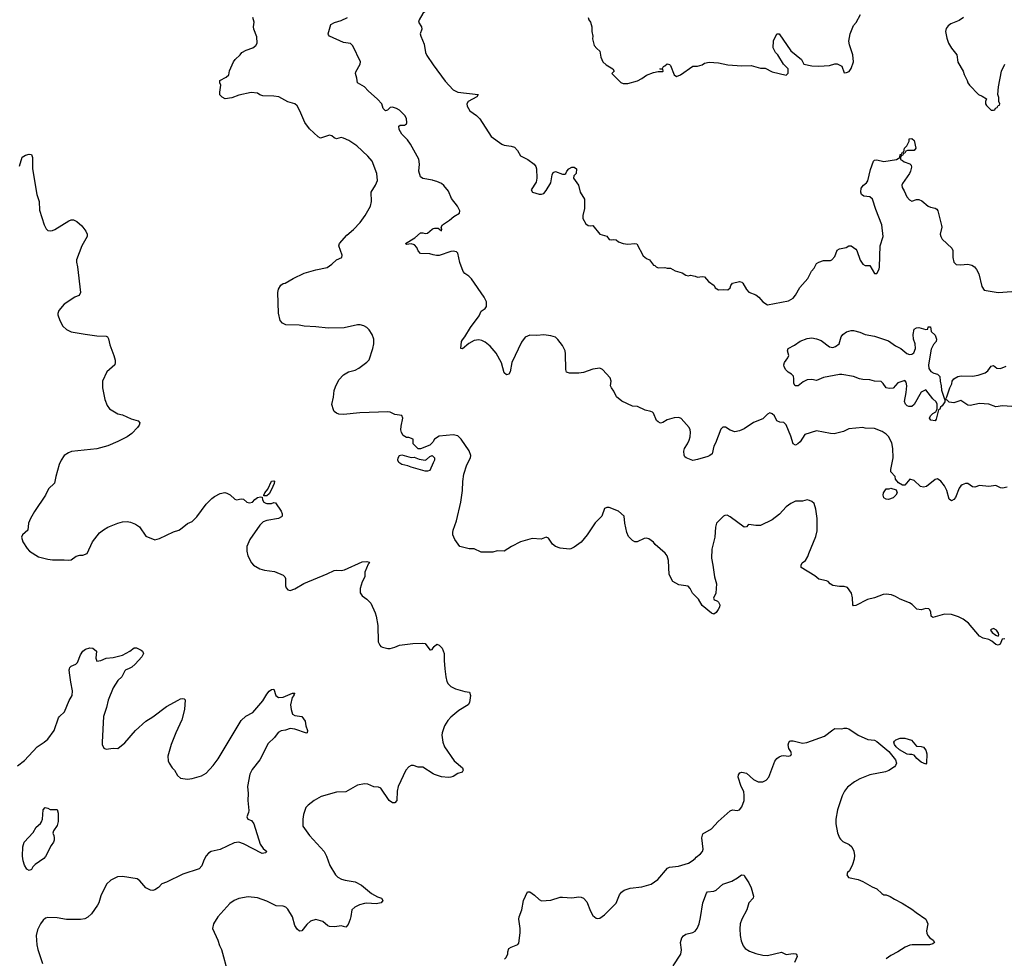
# Model space of a CAD drawing. Header units: inches. Extents: x 1934316 to 2140091, y 524953 to 667329.
# Tile 377 of 384: x 2076448 to 2084904, y 627515 to 635571. Entities that reach past the tile are written whole.
import ezdxf

# ---------------------------------------------------------------- set-up
doc = ezdxf.new("R2010")
doc.units = ezdxf.units.IN
doc.header["$MEASUREMENT"] = 0
for name, color, linetype in [('C0672', 7, 'Continuous'), ('C0673', 7, 'Continuous'), ('C0682', 7, 'Continuous'), ('C0683', 7, 'Continuous')]:
    doc.layers.add(name, color=color, linetype=linetype)

msp = doc.modelspace()

# ---------------------------------------------------------------- linework, layer by layer
at = {"layer": 'C0672', "color": 5}
for points, elevation in [([(2076430, 629168), (2076488.1, 629211.9), (2076598, 629330), (2076659.5, 629370), (2076690, 629395.5), (2076743, 629470), (2076782.5, 629577.5), (2076790, 629590.6), (2076831.5, 629630), (2076873.9, 629726.1), (2076899.6, 629770), (2076902, 629810), (2076886, 629886), (2076876.3, 629963.7), (2076874.2, 629990), (2076877, 630000)], 260), ([(2077382.7, 630000), (2077360.7, 629990), (2077350, 629980.9), (2077324.9, 629930), (2077290, 629898), (2077250, 629837.2), (2077206.9, 629730), (2077193.6, 629666.4), (2077169.1, 629590), (2077154.9, 629370), (2077155.5, 629350), (2077170, 629318.8), (2077190, 629310.7), (2077250, 629318.8), (2077290, 629316), (2077350, 629365.5), (2077442.9, 629470), (2077530, 629550.8), (2077590, 629587.7), (2077710, 629675.5), (2077809, 629730), (2077830, 629740.5), (2077850, 629744), (2077861, 629741), (2077870, 629732), (2077862, 629650), (2077839.9, 629560.1), (2077788, 629450), (2077747.7, 629350), (2077718.8, 629250), (2077722.8, 629210), (2077730.7, 629190.7), (2077758, 629150), (2077778, 629130), (2077804.5, 629084.5), (2077830, 629061), (2077890, 629051), (2077930, 629057.3), (2078010, 629082), (2078050, 629104), (2078109.5, 629170), (2078152.6, 629227.4), (2078350, 629555.3), (2078390, 629592), (2078450, 629624.6), (2078536.2, 629723.8), (2078570, 629783), (2078590, 629807.7), (2078610, 629820.7), (2078630, 629824.7), (2078647.7, 629770), (2078670, 629752.7), (2078710, 629756), (2078790, 629790.8), (2078812, 629790), (2078801, 629779), (2078801, 629770), (2078787.9, 629752.1), (2078774, 629690), (2078778.8, 629650), (2078790.9, 629610.9), (2078810, 629598.8), (2078871.3, 629590), (2078901, 629550), (2078906, 629510), (2078921, 629470), (2078918, 629450), (2078910, 629447.6), (2078810, 629482.3), (2078770, 629487.8), (2078730, 629472), (2078694, 629466), (2078666.4, 629453.6), (2078636, 629410), (2078583, 629357), (2078510, 629217.2), (2078444.8, 629135.2), (2078424.8, 629095.2), (2078405.7, 628990), (2078410.3, 628930), (2078407.8, 628870), (2078416.4, 628783.6), (2078414.4, 628765.6), (2078398.4, 628730), (2078408, 628710), (2078437.8, 628697.7), (2078458.7, 628670), (2078514.3, 628494.3), (2078538.3, 628458.3), (2078570.7, 628430), (2078559.8, 628420.2), (2078530, 628413.2), (2078370, 628498.4), (2078330, 628512.3), (2078290, 628507), (2078170, 628449.4), (2078092, 628430), (2078070, 628416), (2078050, 628393.2), (2078030, 628357.2), (2078012.5, 628307.5), (2077990, 628282), (2077850, 628235.6), (2077710, 628167.6), (2077670, 628153.2), (2077638.9, 628121.1), (2077610, 628102.9), (2077590, 628097.6), (2077570, 628100.7), (2077530, 628118.7), (2077480.4, 628180.4), (2077456.6, 628196.6), (2077330, 628216.3), (2077287.5, 628212.5), (2077230, 628184.5), (2077194.9, 628150), (2077144.9, 628050), (2077126.7, 627990), (2077115.3, 627970), (2077064, 627896), (2077033, 627867), (2077007.5, 627852.5), (2076970, 627846.4), (2076850, 627847.4), (2076770, 627862), (2076690, 627865.1), (2076670, 627859.5), (2076650, 627842.7), (2076626, 627810), (2076600.6, 627759.4), (2076588.9, 627708.9), (2076596.5, 627630), (2076602.6, 627590), (2076644.9, 627470)], 260), ([(2080000, 629098.3), (2079910, 629154), (2079870, 629155.3), (2079830, 629169), (2079810, 629169), (2079790, 629159), (2079764, 629130), (2079697.3, 628990), (2079690.4, 628950), (2079688, 628870), (2079670, 628849.6), (2079650, 628848), (2079620.7, 628870), (2079550, 628974), (2079530, 628984), (2079490, 628985.2), (2079438, 629010), (2079410, 629012.7), (2079350, 628999.3), (2079250, 628943.7), (2079170, 628939.3), (2079035.9, 628904.1), (2078978, 628870), (2078924.7, 628830), (2078906.8, 628810), (2078884.9, 628750), (2078879.1, 628710), (2078880.7, 628650), (2078936.3, 628570), (2079063.8, 628430), (2079083.8, 628390), (2079110.4, 628310), (2079159.1, 628230), (2079180.7, 628210), (2079213, 628193), (2079244.2, 628184.2), (2079330, 628171.7), (2079383.7, 628143.7), (2079470.4, 628070), (2079522, 628042), (2079554.9, 628030), (2079568, 628010), (2079553.4, 627990), (2079510, 627982), (2079430, 627988.4), (2079410, 627985.7), (2079367.3, 627972.7), (2079326.1, 627953.9), (2079299.3, 627930), (2079293.2, 627873.2), (2079286.4, 627850), (2079270, 627804), (2079250, 627782.7), (2079210, 627794), (2079155.2, 627784.8), (2079107.3, 627787.3), (2079093.1, 627793.1), (2079050.8, 627830.8), (2078990, 627846.3), (2078946.1, 627833.9), (2078914, 627806), (2078870, 627751.5), (2078850, 627748.4), (2078830, 627763.6), (2078810, 627797), (2078789.6, 627870), (2078750, 627936.2), (2078733.3, 627953.3), (2078710, 627961), (2078650, 627963.5), (2078570, 628006.3), (2078490, 628033.6), (2078410, 628042), (2078330, 628026.6), (2078290, 628009.4), (2078253.8, 627986.2), (2078150.7, 627870), (2078111, 627810), (2078104.7, 627770), (2078150.4, 627670.4), (2078164.1, 627624.1), (2078180.7, 627590), (2078236, 627390)], 280)]:
    msp.add_lwpolyline(points, dxfattribs=dict(at, elevation=elevation))
at = {"layer": 'C0672', "color": 5, "elevation": 240}
msp.add_lwpolyline([(2076710, 628791.3), (2076770, 628791.3), (2076779.8, 628759.8), (2076779.1, 628690), (2076770, 628655.3), (2076738, 628610), (2076732, 628590), (2076742, 628570), (2076744.7, 628550), (2076744.7, 628530), (2076738, 628510), (2076718, 628482), (2076670.3, 628389.7), (2076654, 628370), (2076581.3, 628318.7), (2076559.8, 628300.2), (2076550, 628278), (2076530, 628268), (2076510, 628279), (2076490, 628314), (2076478.7, 628350), (2076473.3, 628390), (2076475.6, 628470), (2076487.6, 628510), (2076564.9, 628595.1), (2076590, 628640.7), (2076627.2, 628672.8), (2076635.1, 628684.9), (2076643.7, 628710), (2076649.2, 628790), (2076668, 628810), (2076690, 628804.7)], close=True, dxfattribs=at)
at = {"layer": 'C0673', "color": 5}
for points, elevation in [([(2080000, 635701.8), (2079999.2, 635700.8), (2079910, 635625.1), (2079877.6, 635570), (2079872.2, 635550), (2079899, 635510), (2079901.5, 635490), (2079888.4, 635450), (2079891.7, 635430), (2079922.5, 635362.6), (2079934, 635290), (2079943.4, 635263.4), (2080000, 635185.4)], 260), ([(2080000, 631952.1), (2079995.3, 631944.7), (2079970, 631918), (2079890, 631889.2), (2079870, 631888.7), (2079826, 631930), (2079826, 631970), (2079790, 631986), (2079770, 631986), (2079742, 632002), (2079728.4, 632028.4), (2079722, 632050), (2079723.1, 632083.1), (2079739, 632150), (2079730, 632174), (2079670, 632183.7), (2079630, 632202), (2079610, 632205.1), (2079370, 632197.4), (2079230, 632182), (2079190, 632185.2), (2079170, 632193.2), (2079150, 632209), (2079142.5, 632222.5), (2079129.6, 632269.6), (2079143.7, 632330), (2079149.3, 632389.3), (2079159.1, 632420.9), (2079190, 632481), (2079230, 632522.8), (2079272.1, 632547.9), (2079330, 632564), (2079360.2, 632579.8), (2079429.1, 632630.9), (2079448.9, 632651.1), (2079482, 632750), (2079488.7, 632790), (2079488.4, 632828.4), (2079475.3, 632870), (2079448.7, 632910), (2079430, 632928.7), (2079404.7, 632944.7), (2079372.9, 632952.9), (2079350, 632953.2), (2079233.7, 632926.3), (2079096.8, 632923.2), (2078990, 632936), (2078890, 632941.2), (2078849.1, 632949.1), (2078733.6, 632953.6), (2078705.1, 632965.1), (2078685.2, 632990), (2078672, 633052), (2078665.1, 633230), (2078670, 633258), (2078690, 633291.3), (2078710, 633306), (2078729.3, 633310.7), (2078795.3, 633350), (2078890, 633394.9), (2078990, 633424.4), (2079090, 633445.5), (2079127.9, 633472.1), (2079170, 633510.5), (2079216, 633530), (2079216.3, 633550), (2079188.3, 633630), (2079194, 633650), (2079258.4, 633721.6), (2079314, 633770), (2079371.8, 633830), (2079415.6, 633890), (2079459.6, 633970), (2079469.6, 634010), (2079465.1, 634090), (2079504.5, 634150), (2079520.7, 634190), (2079516.2, 634250), (2079476.3, 634356.3), (2079438.6, 634398.6), (2079342.7, 634490), (2079274.2, 634534.1), (2079230, 634554.5), (2079210, 634560.9), (2079170, 634549.4), (2079150, 634558), (2079130, 634575.6), (2079110, 634581.3), (2079030, 634555.1), (2079010, 634566), (2078935.9, 634635.9), (2078895.6, 634690), (2078854.5, 634790), (2078830, 634832.3), (2078809.6, 634849.6), (2078750, 634866.3), (2078673.2, 634910), (2078630, 634915.6), (2078537.2, 634917.2), (2078510, 634926.6), (2078490, 634940.9), (2078434.6, 634945.4), (2078330, 634922.4), (2078270, 634900.5), (2078211.3, 634891.3), (2078186.7, 634906.7), (2078167.7, 634927.7), (2078165.4, 634950), (2078174.5, 635010), (2078166.6, 635030), (2078166.2, 635050), (2078220.6, 635079.4), (2078243.2, 635096.8), (2078250, 635132), (2078285.2, 635210), (2078299, 635230), (2078342, 635270), (2078355.3, 635290), (2078393.2, 635310), (2078450, 635330.2), (2078476.9, 635350), (2078487.4, 635370), (2078485.2, 635425.2), (2078459.6, 635490), (2078456.2, 635510), (2078460.7, 635550), (2078451.6, 635590)], 280), ([(2080000, 634191.3), (2079993.3, 634193.3), (2079910, 634207), (2079890, 634222), (2079877.2, 634270), (2079880.5, 634330), (2079875.1, 634375.1), (2079804.2, 634504.2), (2079778.8, 634538.8), (2079729.6, 634590), (2079706, 634630), (2079703.1, 634656.9), (2079715.3, 634664.7), (2079752.7, 634667.3), (2079770, 634678), (2079774, 634686), (2079770, 634722), (2079754.5, 634750), (2079710, 634794.7), (2079684, 634810), (2079650, 634820.9), (2079630, 634819), (2079605.4, 634794.6), (2079590, 634789), (2079570, 634808.7), (2079559.3, 634850), (2079520.7, 634890), (2079440.7, 634960.7), (2079410, 634995.1), (2079348.2, 635028.2), (2079344.7, 635070), (2079333.3, 635110), (2079335.1, 635124.9), (2079372, 635190), (2079374, 635210), (2079310, 635346), (2079290, 635366), (2079230, 635375.1), (2079108, 635430), (2079100.2, 635440.2), (2079097.2, 635450), (2079121.2, 635530), (2079152.8, 635547.2), (2079210, 635564.2), (2079264.5, 635590)], 260), ([(2076446, 634314), (2076470, 634390.8), (2076498, 634410), (2076530, 634417.1), (2076550, 634414), (2076559.3, 634390), (2076557.1, 634290), (2076596.4, 634070), (2076615.5, 634010), (2076617.3, 633937.3), (2076657.3, 633810), (2076675.9, 633775.9), (2076690, 633761), (2076710, 633758.8), (2076730, 633762.8), (2076750, 633771), (2076870, 633844.9), (2076890, 633853), (2076910, 633852.7), (2076939.5, 633839.5), (2076982, 633802), (2077017.4, 633757.4), (2077026.7, 633730), (2077026.4, 633710), (2076981.7, 633630), (2076937.1, 633510), (2076936.3, 633490), (2076945.5, 633450), (2076970.4, 633229.6), (2076964.7, 633215.3), (2076954.6, 633205.4), (2076921, 633190), (2076830, 633129), (2076784.5, 633075.5), (2076776, 633050), (2076776.9, 633036.9), (2076791.3, 632990), (2076819.6, 632939.6), (2076851.1, 632911.1), (2076890, 632891.3), (2077010, 632870.8), (2077110, 632859.1), (2077190, 632856.3), (2077201, 632850), (2077210, 632832), (2077220.9, 632780.9), (2077257.1, 632690), (2077267.7, 632650), (2077267.7, 632630), (2077264, 632610), (2077196.3, 632550), (2077159.1, 632470), (2077158, 632410), (2077179.5, 632310), (2077198.4, 632258.4), (2077218.8, 632230), (2077290, 632187.7), (2077330, 632181), (2077404.5, 632144.5), (2077466.8, 632126.8), (2077478.8, 632110), (2077473.4, 632090), (2077459.1, 632070), (2077410, 632018), (2077370.8, 631990), (2077291, 631950), (2077205.5, 631914.5), (2077111.8, 631888.2), (2076894.2, 631865.8), (2076866.4, 631853.6), (2076830.5, 631829.5), (2076802.8, 631790), (2076787.5, 631752.5), (2076757.3, 631650), (2076747.5, 631592.5), (2076694.4, 631545.6), (2076671, 631490), (2076574, 631350), (2076540.7, 631290), (2076522.8, 631250), (2076518, 631190), (2076470.9, 631149.1), (2076464.7, 631130), (2076476, 631090), (2076510.9, 631030.9), (2076532, 631010), (2076610, 630961), (2076690, 630941), (2076730, 630936), (2076830, 630936), (2076870, 630931), (2076890, 630936), (2076932.9, 630967.1), (2076964.7, 630975.3), (2076990, 630974.8), (2077028.7, 630990), (2077074, 631090), (2077134.6, 631165.4), (2077166.8, 631193.2), (2077205, 631215), (2077289.8, 631250.2), (2077330, 631260.2), (2077370, 631263.6), (2077399.1, 631259.1), (2077442.4, 631242.4), (2077477.4, 631217.4), (2077530, 631138), (2077610, 631106), (2077650, 631118.8), (2077770, 631174), (2077815.3, 631190), (2077830, 631197.3), (2077890, 631247.3), (2077930, 631264.9), (2077970, 631304.9), (2078050, 631413.4), (2078097.7, 631462.3), (2078120.5, 631479.5), (2078170, 631503.8), (2078210, 631513), (2078228.1, 631508.1), (2078254.2, 631494.2), (2078296.1, 631456.1), (2078310, 631450.5), (2078350, 631458.4), (2078370, 631456.4), (2078399.3, 631430), (2078423, 631423), (2078447, 631430), (2078466.6, 631453.4), (2078490, 631470.3), (2078515.5, 631475.5), (2078531.6, 631471.6), (2078533.4, 631450), (2078545.5, 631430), (2078561.2, 631421.2), (2078570, 631417.6), (2078610, 631419.1), (2078630, 631426), (2078643.6, 631423.6), (2078693.2, 631353.2), (2078702.8, 631330), (2078701, 631310), (2078696.8, 631303.2), (2078670.6, 631289.4), (2078570, 631272.3), (2078539.9, 631260.1), (2078510, 631232.7), (2078424.9, 631110), (2078399.1, 631050), (2078397.3, 631010), (2078406.8, 630970), (2078438.8, 630910), (2078456, 630890), (2078510, 630857.3), (2078550, 630846.8), (2078635.9, 630835.9), (2078710, 630804.7), (2078724.7, 630790), (2078730, 630774), (2078730.9, 630710.9), (2078735.3, 630695.3), (2078750, 630678), (2078770, 630671), (2078810, 630687.3), (2078889.6, 630730.4), (2079090, 630813.4), (2079150, 630844), (2079170, 630847.3), (2079210, 630844), (2079238, 630850), (2079390, 630917.3), (2079430, 630922), (2079450, 630914), (2079452, 630910), (2079441, 630899), (2079411.3, 630830), (2079411.1, 630788.9), (2079390, 630746), (2079371.3, 630690), (2079371.6, 630651.6), (2079390, 630624.7), (2079430, 630596), (2079463.5, 630563.5), (2079500.7, 630480.7), (2079510.7, 630450), (2079524, 630370), (2079527.3, 630230), (2079541.4, 630201.4), (2079550.7, 630190.7), (2079564.5, 630184.5), (2079610, 630174), (2079630, 630174), (2079670, 630184.9), (2079710, 630203), (2079823.3, 630216.7), (2079910, 630220.5), (2079930, 630215.5), (2079970, 630162.8), (2079977.2, 630162.8), (2079990, 630164.7), (2080000, 630179.7)], 280), ([(2080000, 633554.3), (2079970, 633560.7), (2079890, 633563.7), (2079870, 633586), (2079857.4, 633617.4), (2079839.3, 633639.3), (2079810, 633647.8), (2079770, 633642), (2079762, 633650), (2079840.4, 633699.6), (2079890, 633742.4), (2079910, 633742.4), (2079930, 633735.3), (2079950, 633738.7), (2079990, 633773), (2080000, 633778)], 260), ([(2080000, 631766.7), (2079970, 631702), (2079950, 631695.3), (2079930, 631695.3), (2079810, 631729.2), (2079782, 631742), (2079730, 631753.2), (2079703.7, 631770), (2079695.1, 631790), (2079698, 631810), (2079710, 631830.7), (2079730, 631837.3), (2079810, 631814.8), (2079836, 631816), (2079878, 631798), (2079928.9, 631791.1), (2079943.1, 631796.9), (2079970, 631822), (2079991, 631831), (2080000, 631821.7)], 280), ([(2076877, 630000), (2076879.7, 630010), (2076890, 630021.1), (2076930, 630038), (2076945.1, 630054.9), (2076970, 630119.1), (2076990, 630152.2), (2077012.7, 630167.3), (2077050, 630178.9), (2077076.5, 630176.5), (2077106.4, 630150), (2077103, 630090), (2077110, 630066), (2077146, 630070), (2077190, 630090.7), (2077250, 630096.3), (2077330, 630116), (2077394.5, 630150), (2077430, 630179.3), (2077450, 630180.4), (2077490, 630159.6), (2077503.1, 630150), (2077510.3, 630130), (2077496.8, 630103.2), (2077440.7, 630039.3), (2077410, 630012.4), (2077382.7, 630000)], 260)]:
    msp.add_lwpolyline(points, dxfattribs=dict(at, elevation=elevation))
at = {"layer": 'C0673', "color": 5, "elevation": 280}
msp.add_lwpolyline([(2078570, 631483.7), (2078544.7, 631484.7), (2078544, 631490), (2078553.2, 631510), (2078578, 631542), (2078609.7, 631610), (2078630, 631613.7), (2078634.9, 631610), (2078632.7, 631590), (2078610, 631539), (2078590, 631502.7)], close=True, dxfattribs=at)
at = {"layer": 'C0682', "color": 5}
for points, elevation in [([(2080099.6, 630000), (2080106.7, 629930), (2080115.8, 629890), (2080126.7, 629870), (2080150, 629848.5), (2080190, 629828.4), (2080270, 629803.8), (2080310, 629797.6), (2080320.7, 629770), (2080310.2, 629709.8), (2080299.5, 629690), (2080218.3, 629641.7), (2080150, 629584.5), (2080124.8, 629555.2), (2080095.8, 629510), (2080075.8, 629450), (2080074, 629430), (2080081.3, 629370), (2080097.6, 629330), (2080178.4, 629210), (2080250.4, 629150), (2080255.8, 629130), (2080248.1, 629111.9), (2080210, 629100.9), (2080170, 629076), (2080150.5, 629069.5), (2080130, 629067), (2080070, 629073), (2080011.3, 629091.3), (2080000, 629098.3)], 280), ([(2080612.7, 627507.3), (2080622.7, 627517.3), (2080641.2, 627550), (2080641.2, 627570), (2080650, 627598), (2080668, 627610), (2080726.3, 627633.7), (2080735.5, 627644.5), (2080747.2, 627732.8), (2080747.2, 627770), (2080736, 627850), (2080738, 627870), (2080760.9, 627930), (2080774, 628010), (2080810, 628084.9), (2080830, 628083.8), (2080870, 628057.6), (2080910, 628018.4), (2080930, 628008.5), (2081010, 628012.2), (2081090, 628038.4), (2081110, 628040.5), (2081190, 628033.4), (2081250, 628042.8), (2081270, 628040.7), (2081290.7, 628030), (2081318, 627998), (2081350, 627918), (2081370, 627881), (2081399.8, 627859.8), (2081410, 627856), (2081430, 627858.8), (2081470, 627887.3), (2081570, 627986.8), (2081600.4, 628059.6), (2081617.7, 628082.3), (2081640.1, 628099.9), (2081690, 628117.6), (2081791.8, 628128.2), (2081870, 628150.7), (2081929.5, 628190.5), (2082011.2, 628288.8), (2082030, 628298), (2082106.4, 628306.4), (2082191.5, 628330), (2082224.5, 628350), (2082249.4, 628370), (2082256.9, 628383.1), (2082294, 628410), (2082311.7, 628430), (2082317.8, 628450), (2082305.2, 628550), (2082316, 628584), (2082390, 628627.3), (2082447, 628690), (2082550, 628781.6), (2082570, 628787.7), (2082610, 628783), (2082630, 628788), (2082650, 628814.8), (2082669.7, 628870), (2082671, 628911), (2082666, 628946), (2082643.5, 628990), (2082619.6, 629070), (2082620.9, 629090), (2082634, 629106), (2082650, 629113), (2082690, 629103), (2082750, 629048.2), (2082790, 629028.4), (2082831.3, 629028.7), (2082857.7, 629042.3), (2082882.9, 629070), (2082933.4, 629206.6), (2082950.6, 629229.4), (2082970, 629244.6), (2082990, 629252.4), (2083010, 629254.9), (2083050, 629250.4), (2083070, 629254), (2083076, 629270), (2083072, 629290), (2083054.7, 629314.8), (2083047.9, 629347.9), (2083052.8, 629367.2), (2083062.2, 629377.7), (2083070, 629382.4), (2083090, 629382), (2083170, 629362), (2083207.1, 629367.1), (2083359.4, 629420.6), (2083430, 629476.4), (2083450, 629486), (2083510, 629483), (2083530, 629490.4), (2083550, 629490.4), (2083570, 629483), (2083650, 629430.6), (2083732.3, 629392.3), (2083790, 629386.4), (2083810, 629375.5), (2083913.1, 629290), (2083970, 629217.3), (2083979.1, 629190), (2083970.8, 629170), (2083960.9, 629159.1), (2083913.5, 629126.5), (2083885.1, 629114.9), (2083750, 629089.7), (2083664.6, 629055.4), (2083618, 629030), (2083557.4, 628982.6), (2083532, 628950), (2083511.7, 628910), (2083472.9, 628790), (2083457.6, 628710), (2083457.1, 628670), (2083470.5, 628590.5), (2083487.3, 628550), (2083497.5, 628537.5), (2083518.5, 628518.5), (2083571.3, 628490), (2083596, 628470), (2083612.8, 628432.8), (2083616.7, 628396.7), (2083614.2, 628365.8), (2083601.1, 628318.9), (2083573.4, 628266.6), (2083558, 628250), (2083552, 628230), (2083567.1, 628207.1), (2083650, 628190.8), (2083690, 628174.8), (2083770, 628127.3), (2083810, 628110.6), (2083851, 628070), (2083870, 628059.1), (2083890, 628059.1), (2083924.1, 628044.1), (2083960.9, 628020.9), (2084028.1, 627988.1), (2084110, 627937.3), (2084146.4, 627906.4), (2084230, 627851), (2084246, 627810), (2084236, 627750), (2084238.8, 627730), (2084246.8, 627710), (2084264, 627690), (2084293, 627670), (2084305.5, 627650), (2084290, 627637.6), (2084262, 627630), (2084114, 627630), (2084092.5, 627627.5), (2084051.3, 627610), (2083990, 627569.2), (2083930, 627539), (2083890, 627509.2)], 280), ([(2082060.9, 627450), (2082127.3, 627550), (2082132.9, 627587.1), (2082124, 627650), (2082134.3, 627690), (2082150, 627708.5), (2082170, 627721.1), (2082230, 627734.9), (2082250, 627748), (2082266.6, 627770), (2082283.7, 627810), (2082296.3, 627863.7), (2082314.5, 627990), (2082345.1, 628074.9), (2082356, 628084), (2082410, 628090.7), (2082430, 628100.7), (2082488.1, 628151.9), (2082563.3, 628176.7), (2082613.8, 628206.2), (2082647.6, 628232.4), (2082670, 628227.7), (2082674.5, 628214.5), (2082710, 628163.5), (2082730, 628120.2), (2082751, 628049), (2082748, 628030), (2082708.9, 627990), (2082692.4, 627930), (2082649.2, 627850.8), (2082636.5, 627810), (2082632.4, 627767.6), (2082634.7, 627710), (2082643.5, 627663.5), (2082660.5, 627620.5), (2082678.9, 627598.9), (2082716.9, 627576.9), (2082770, 627555.3), (2082830, 627541.6), (2082870, 627538.4), (2082990, 627566.8), (2083030, 627548.4), (2083090, 627555.3), (2083112.4, 627552.4), (2083118, 627550), (2083124, 627530), (2083101.4, 627478.6)], 260)]:
    msp.add_lwpolyline(points, dxfattribs=dict(at, elevation=elevation))
at = {"layer": 'C0682', "color": 5, "elevation": 280}
msp.add_lwpolyline([(2084230, 629182), (2084190, 629199.3), (2084154, 629230), (2084130, 629259), (2084110, 629265.2), (2084090, 629263.6), (2084070, 629268.2), (2084004.7, 629304.7), (2083975.1, 629330), (2083960.4, 629350), (2083955.1, 629370), (2083960.9, 629379.1), (2083972.7, 629390), (2084010, 629403.1), (2084050, 629403.1), (2084105.8, 629385.9), (2084150, 629336.3), (2084190, 629333.4), (2084210, 629326), (2084230, 629301), (2084238.4, 629270), (2084236, 629190)], close=True, dxfattribs=at)
at = {"layer": 'C0683', "color": 5}
for points, elevation in [([(2081331, 635590), (2081337.3, 635570), (2081350.6, 635550), (2081363, 635510), (2081363, 635470), (2081370.7, 635430), (2081367.5, 635407.5), (2081381, 635350), (2081403.5, 635323.5), (2081430, 635302), (2081438.8, 635250), (2081456, 635210), (2081484.1, 635184.1), (2081542, 635150), (2081554, 635130), (2081534, 635110), (2081610, 635032), (2081630, 635024.7), (2081670, 635024.7), (2081752.9, 635047.1), (2081790, 635066), (2081830, 635094.8), (2081890, 635118.8), (2081930, 635126), (2081970, 635126), (2081975.3, 635130), (2081970, 635146), (2081950, 635146), (2081946, 635150), (2081968, 635152), (2081978, 635170), (2081990, 635174.8), (2082010, 635194), (2082030, 635186), (2082037.1, 635177.1), (2082070, 635098), (2082090, 635084.7), (2082123.1, 635096.9), (2082230, 635171.3), (2082270, 635171.3), (2082310, 635184.7), (2082330, 635198), (2082370, 635206), (2082450, 635201), (2082530, 635182.8), (2082650, 635176), (2082730, 635178.8), (2082810, 635156), (2082850, 635156), (2082910, 635124.7), (2083030, 635094), (2083047.3, 635112.7), (2083048, 635150), (2083008, 635190), (2082958, 635270), (2082938, 635290), (2082918, 635330), (2082922, 635390), (2082950, 635451), (2082971, 635450), (2083070, 635304.7), (2083162, 635230), (2083182, 635190), (2083250, 635174.8), (2083310, 635174), (2083403.1, 635176.9), (2083450, 635191.3), (2083470, 635192), (2083510, 635172), (2083530, 635114), (2083550, 635118), (2083572.5, 635127.5), (2083590, 635152), (2083609.2, 635210), (2083604, 635270), (2083574.5, 635354.5), (2083570, 635386), (2083579.6, 635450), (2083610, 635521), (2083631.8, 635548.2), (2083670, 635616)], 280), ([(2084554, 635590), (2084516.7, 635563.3), (2084445.1, 635534.9), (2084420.9, 635519.1), (2084404.1, 635495.9), (2084399.1, 635470), (2084410, 635412), (2084426, 635370), (2084450, 635326.8), (2084495.5, 635270), (2084506, 635206), (2084551, 635130), (2084559.8, 635099.8), (2084586, 635050), (2084591.3, 635030), (2084604.7, 635010), (2084682, 634930), (2084715.3, 634915.3), (2084751.3, 634891.3), (2084742, 634870), (2084742, 634850), (2084750, 634834), (2084790, 634794), (2084810, 634794), (2084822, 634798), (2084827.3, 634812.7), (2084842, 634818), (2084850, 634834), (2084862, 634838), (2084866, 634850), (2084858, 634870), (2084856.4, 634903.6), (2084848, 634930), (2084854.6, 634994.6), (2084881.2, 635130), (2084909.2, 635190)], 280), ([(2080000, 635185.4), (2080103.2, 635043.2), (2080169.7, 634969.7), (2080210, 634950.1), (2080386, 634930), (2080374.8, 634910), (2080298.9, 634870), (2080288.4, 634850), (2080290.2, 634830), (2080314.4, 634790), (2080370, 634749.3), (2080399.9, 634719.9), (2080498, 634570), (2080590, 634504), (2080610, 634495.6), (2080670, 634486.9), (2080696.6, 634476.6), (2080724.2, 634450), (2080750, 634403), (2080810.8, 634370), (2080866, 634330), (2080881, 634310), (2080886.8, 634290), (2080890.4, 634210), (2080882.5, 634177.5), (2080842, 634110), (2080851.6, 634091.6), (2080910, 634074.8), (2080930, 634074), (2080950, 634080.7), (2080970, 634104), (2081008.5, 634171.5), (2081021, 634239), (2081030, 634261), (2081050, 634267.3), (2081110, 634246.4), (2081130, 634246), (2081139, 634250), (2081146.6, 634270), (2081163.7, 634290), (2081190, 634304.4), (2081210, 634304.9), (2081230, 634291.3), (2081227.3, 634250), (2081206, 634230), (2081204, 634210), (2081246.8, 634150), (2081262.8, 634090), (2081298, 634030), (2081299.5, 633950), (2081284.9, 633890), (2081285.2, 633865.2), (2081310, 633818), (2081330, 633804.7), (2081350, 633801), (2081370, 633804.7), (2081430, 633731.3), (2081490, 633714), (2081510, 633686), (2081530, 633682.8), (2081550, 633686), (2081570, 633681), (2081590, 633664.7), (2081630, 633651), (2081670, 633645.5), (2081730.6, 633650.6), (2081747.5, 633647.5), (2081803.1, 633543.1), (2081830, 633523), (2081858, 633510), (2081890, 633464.7), (2081902, 633462), (2081914, 633450), (2081930, 633442), (2081990, 633444.7), (2082010, 633438), (2082038, 633438), (2082076, 633416), (2082138, 633398), (2082170, 633378), (2082190, 633372), (2082210, 633378), (2082248.9, 633371.1), (2082270, 633361), (2082310, 633366), (2082330, 633362.8), (2082364.8, 633324.8), (2082411.3, 633290), (2082422, 633270), (2082450, 633252), (2082490, 633256), (2082530, 633251.3), (2082548.7, 633270), (2082554, 633290), (2082568.7, 633310), (2082630, 633322.8), (2082650, 633318.8), (2082658.8, 633310), (2082690, 633254.8), (2082710, 633234), (2082771, 633210), (2082796, 633190), (2082830.5, 633150.5), (2082870, 633124.7), (2083050, 633159.3), (2083090, 633180.5), (2083110, 633205.5), (2083148.6, 633271.4), (2083216.2, 633350), (2083248.1, 633411.9), (2083270, 633438.8), (2083290, 633477.3), (2083310, 633490.5), (2083350, 633504), (2083410, 633504.9), (2083422, 633510), (2083450, 633538), (2083470, 633592), (2083490, 633604.7), (2083544.7, 633615.3), (2083570, 633631.3), (2083590, 633631.3), (2083630, 633602), (2083638, 633590), (2083667.1, 633507.1), (2083690, 633472), (2083710, 633462), (2083750, 633462), (2083790, 633394), (2083810, 633394), (2083828.9, 633431.1), (2083833.2, 633450), (2083839.3, 633630), (2083863.7, 633710), (2083853.5, 633810), (2083800.9, 633940.9), (2083772, 634032), (2083750.6, 634050.6), (2083698, 634058), (2083678.3, 634070), (2083670.8, 634090), (2083675.3, 634124.7), (2083693.5, 634150), (2083721.7, 634170), (2083732.1, 634187.9), (2083755, 634285), (2083781.5, 634358.5), (2083790, 634365.7), (2083810, 634367.9), (2083870, 634354.9), (2083978, 634370), (2084006, 634390), (2084010, 634414), (2084022, 634418), (2084030, 634434), (2084042, 634438), (2084048, 634470), (2084068, 634490), (2084088, 634530), (2084088, 634550), (2084110, 634552), (2084130, 634534), (2084144.7, 634470), (2084130, 634448), (2084072.7, 634447.3), (2084058, 634442), (2084050, 634426), (2084038, 634422), (2084030, 634406), (2084018, 634402), (2084012.7, 634387.3), (2084012, 634370), (2084030, 634362.8), (2084042.8, 634350), (2084093, 634333), (2084103.4, 634323.4), (2084107, 634307), (2084099.7, 634270), (2084090.1, 634249.9), (2084030, 634164.5), (2084024.2, 634150), (2084026, 634130), (2084043.2, 634103.2), (2084067, 634050), (2084090, 634024.4), (2084110, 634012.7), (2084150, 634027.6), (2084170, 634029.1), (2084196.1, 634016.1), (2084250, 633970.3), (2084270, 633960.9), (2084310, 633954.9), (2084325.2, 633945.2), (2084334, 633930), (2084365.7, 633805.7), (2084367.8, 633790), (2084353.1, 633730), (2084358, 633710), (2084370, 633688.8), (2084453.8, 633610), (2084462.2, 633590), (2084463.2, 633530), (2084470.3, 633490.3), (2084490.4, 633470.3), (2084527.2, 633467.2), (2084590, 633473.6), (2084625.4, 633465.4), (2084647.2, 633450), (2084666.7, 633426.7), (2084684.6, 633390), (2084710, 633282), (2084730, 633251), (2084850, 633230.5), (2084970, 633239.1)], 260), ([(2080000, 633778), (2080010, 633783), (2080041, 633781), (2080070, 633758), (2080073.6, 633770), (2080068, 633790), (2080078, 633810), (2080139.5, 633850), (2080177.4, 633882.6), (2080224, 633910), (2080229.2, 633930), (2080207, 633970), (2080157.6, 634037.6), (2080130, 634100.9), (2080090, 634149.3), (2080070, 634166), (2080030, 634182.7), (2080000, 634191.3)], 260), ([(2084930, 631559), (2084890, 631549), (2084870, 631554), (2084830, 631574), (2084770, 631565.2), (2084690, 631574), (2084650, 631559), (2084630, 631562), (2084590, 631589.2), (2084570, 631589.3), (2084541.6, 631578.4), (2084530, 631569), (2084517.3, 631550), (2084485.5, 631470), (2084470, 631452.3), (2084450, 631442), (2084430, 631455.3), (2084409.4, 631530), (2084390, 631569), (2084359, 631610), (2084330, 631629), (2084310, 631624), (2084236.1, 631563.9), (2084210, 631558), (2084184.7, 631564.7), (2084130, 631616), (2084091.3, 631628.7), (2084050, 631575.3), (2084030, 631575.3), (2083996.4, 631596.4), (2083970, 631626), (2083966, 631650), (2083929.1, 631689.1), (2083929.2, 631710), (2083949.5, 631810.5), (2083947.3, 631890), (2083939.1, 631939.1), (2083910, 631994), (2083890, 632014), (2083856.5, 632036.5), (2083790, 632062.7), (2083710, 632064.5), (2083689.5, 632069.5), (2083570, 632059.3), (2083523.9, 632036.1), (2083443, 632017), (2083410, 632018.7), (2083290, 632042), (2083190, 632012), (2083150, 631947.3), (2083130, 631929.6), (2083110, 631919.6), (2083089.7, 631930), (2083070, 631997.2), (2083030, 632092.7), (2083010, 632113.3), (2082976.2, 632116.2), (2082950, 632129), (2082929.2, 632170), (2082910, 632189.2), (2082890, 632196), (2082870, 632186), (2082830, 632146), (2082750, 632112.7), (2082670, 632059.3), (2082630, 632040.9), (2082590, 632035.1), (2082550, 632049.4), (2082510, 632073.2), (2082485.5, 632074.5), (2082470, 632055.3), (2082424.7, 631935.3), (2082410.5, 631910), (2082393.9, 631846.1), (2082376.3, 631830), (2082357.8, 631822.2), (2082270, 631794.8), (2082230, 631788.2), (2082173.2, 631810), (2082160.1, 631820.1), (2082154, 631834), (2082151.9, 631868.1), (2082157, 631890), (2082184.5, 631930), (2082198.6, 631961.4), (2082206, 631990), (2082207.6, 632030), (2082205.1, 632050), (2082196.2, 632070), (2082130, 632149.3), (2082110, 632157), (2082070, 632154.5), (2082010, 632136), (2081970, 632113.2), (2081950, 632109.5), (2081930, 632118.4), (2081918.4, 632130), (2081890, 632195.3), (2081882.7, 632202.7), (2081869.4, 632209.4), (2081819.3, 632219.3), (2081753.2, 632250), (2081710, 632254), (2081618.1, 632298.1), (2081574.6, 632334.6), (2081550, 632384.2), (2081531, 632410), (2081523, 632430), (2081527.8, 632470), (2081517.8, 632497.8), (2081453, 632570), (2081430, 632580.5), (2081370, 632571.8), (2081290, 632543.7), (2081250, 632538), (2081170, 632537), (2081144.5, 632544.5), (2081139.3, 632570), (2081135.9, 632704.1), (2081131.5, 632730), (2081110, 632774.5), (2081070, 632827), (2081050, 632845.1), (2081010, 632858.7), (2080950, 632867.3), (2080890, 632860.7), (2080830, 632862.7), (2080790, 632845.2), (2080756.7, 632803.3), (2080674.8, 632630), (2080659.3, 632550), (2080650, 632528.7), (2080630, 632524), (2080610, 632541.2), (2080586.2, 632626.2), (2080539.3, 632710), (2080489.5, 632769.5), (2080444.8, 632804.8), (2080417.5, 632817.5), (2080390, 632822.7), (2080350, 632817.6), (2080306.7, 632793.3), (2080250, 632746.6), (2080238, 632750), (2080243.7, 632810), (2080250, 632824.7), (2080271.8, 632848.2), (2080318.4, 632930), (2080394, 633030), (2080411.6, 633068.4), (2080446.3, 633093.7), (2080457.2, 633110), (2080456, 633150), (2080436, 633190), (2080326.8, 633346.8), (2080304, 633370), (2080271.7, 633391.7), (2080256, 633410), (2080227.2, 633487.2), (2080210, 633568), (2080198.4, 633578.4), (2080170, 633584.5), (2080150, 633580.7), (2080050, 633548), (2080028.2, 633548.2), (2080000, 633554.3)], 260), ([(2084970, 632251.8), (2084890, 632258), (2084830, 632249.6), (2084770, 632272.3), (2084690, 632278), (2084610, 632260.7), (2084590, 632262.9), (2084530, 632302), (2084470, 632282.7), (2084429.4, 632289.4), (2084410, 632308), (2084394, 632306), (2084392, 632290), (2084370, 632258), (2084355.3, 632244.7), (2084350, 632228), (2084338, 632222), (2084318.4, 632141.6), (2084310, 632127), (2084273.6, 632133.6), (2084262.7, 632150), (2084270, 632171), (2084290, 632191), (2084315.3, 632204.7), (2084323.1, 632216.9), (2084328.7, 632230), (2084328.7, 632270), (2084318, 632290), (2084290, 632318), (2084230, 632395.3), (2084190, 632375.3), (2084130, 632268.7), (2084111.3, 632250), (2084084, 632250), (2084070, 632256.2), (2084056.2, 632270), (2084046.3, 632293.7), (2084061.3, 632370), (2084067.2, 632427.2), (2084061.2, 632461.2), (2084050, 632473.2), (2083990, 632453.2), (2083950, 632409.4), (2083914.9, 632405.1), (2083890, 632412.7), (2083864.5, 632450), (2083845.1, 632465.1), (2083788, 632470), (2083750, 632479.7), (2083690, 632483.1), (2083659.3, 632490), (2083610, 632509.8), (2083510, 632526.3), (2083490, 632526), (2083350, 632500.5), (2083290, 632475.1), (2083250, 632481.6), (2083210, 632480.7), (2083177.4, 632462.6), (2083134.8, 632430), (2083109, 632430), (2083096, 632450), (2083097.2, 632490), (2083092.3, 632512.3), (2083075.3, 632530), (2083046.8, 632546.8), (2083027.2, 632567.2), (2083012.5, 632592.5), (2083009.3, 632610), (2083016, 632630), (2083046, 632670), (2083052.7, 632690), (2083041.2, 632730), (2083049, 632750), (2083103, 632777), (2083150, 632811.8), (2083210, 632836), (2083250, 632841.3), (2083292.2, 632832.2), (2083330, 632818), (2083402, 632762), (2083430, 632757.1), (2083454.5, 632765.5), (2083484.5, 632790), (2083504.2, 632850), (2083518, 632870), (2083550, 632892), (2083590, 632903.8), (2083610, 632903.8), (2083664.7, 632890), (2083708.4, 632868.4), (2083790, 632855.3), (2083910, 632815.3), (2083970, 632772.4), (2084014.8, 632750), (2084066.7, 632706.7), (2084090, 632696.3), (2084110, 632699.1), (2084127.2, 632712.8), (2084140.9, 632750), (2084138, 632790), (2084125.6, 632830), (2084120.7, 632870), (2084130, 632914), (2084150, 632927.3), (2084170, 632930.7), (2084230, 632912), (2084246, 632914), (2084250, 632934), (2084270, 632934), (2084276, 632896), (2084310, 632864), (2084322.4, 632830), (2084319.3, 632810), (2084297.4, 632782.6), (2084277, 632743), (2084254, 632610), (2084256.1, 632576.1), (2084272.2, 632552.2), (2084297.5, 632537.5), (2084331.3, 632530), (2084351.3, 632510), (2084352, 632470), (2084362, 632430), (2084364.7, 632390), (2084390, 632314), (2084402, 632318), (2084410, 632334), (2084435.3, 632410), (2084453.2, 632446.8), (2084457.2, 632470), (2084469.2, 632490), (2084504, 632510), (2084534.4, 632514.4), (2084630, 632512.6), (2084679.5, 632520.5), (2084739, 632541), (2084762.2, 632557.7), (2084790, 632597.3), (2084810, 632602), (2084840.9, 632580.9), (2084870, 632577), (2084921.4, 632598.6)], 240), ([(2084910, 630257.2), (2084886.8, 630253.2), (2084868.5, 630211.5), (2084850, 630201.3), (2084830, 630208), (2084795.8, 630235.8), (2084770, 630249.7), (2084723.5, 630263.5), (2084690, 630280.7), (2084596, 630390), (2084550, 630424.5), (2084510, 630446.6), (2084450, 630466.6), (2084390, 630469.4), (2084290, 630441.2), (2084275.3, 630450), (2084271.8, 630490), (2084262.7, 630510), (2084254.9, 630514.9), (2084230, 630516.2), (2084190, 630505.2), (2084152.7, 630512.7), (2084111.9, 630551.9), (2084090, 630565.2), (2084010, 630597.2), (2083970, 630621.2), (2083934.8, 630634.8), (2083890, 630640.9), (2083863.4, 630636.6), (2083790, 630609.5), (2083730, 630595.6), (2083630, 630541.6), (2083610, 630541.2), (2083603.7, 630550), (2083601.6, 630610), (2083591.8, 630650), (2083558, 630698), (2083530, 630707.3), (2083490, 630705.6), (2083430, 630715.8), (2083408.5, 630728.5), (2083390, 630749.4), (2083376, 630756), (2083310, 630769.6), (2083278, 630798), (2083159, 630870), (2083159, 630890), (2083169, 630910), (2083198, 630930), (2083217.2, 630962.8), (2083224, 630990), (2083285.6, 631134.4), (2083296.5, 631183.5), (2083297.2, 631290), (2083285.2, 631370), (2083270, 631418), (2083250, 631435.3), (2083230, 631444), (2083210, 631449), (2083170, 631439.3), (2083110, 631437.2), (2083070, 631419), (2083030, 631389), (2082972.8, 631327.2), (2082910, 631279), (2082810, 631229), (2082770, 631229.2), (2082710, 631239), (2082703.5, 631236.5), (2082690, 631218), (2082670, 631215.3), (2082550, 631304.5), (2082523, 631317), (2082504, 631316), (2082492, 631310), (2082432, 631250), (2082423.5, 631216.5), (2082417.1, 631130), (2082392.1, 631027.9), (2082388.8, 630950), (2082402, 630890), (2082415.8, 630790), (2082432.4, 630730), (2082426, 630650), (2082407.1, 630607.1), (2082411.3, 630591.3), (2082430, 630587.3), (2082439.9, 630579.9), (2082450, 630570.8), (2082460.5, 630550), (2082457.3, 630530), (2082447.7, 630510), (2082430, 630484), (2082410, 630469.4), (2082390, 630478.4), (2082310, 630543.7), (2082277.3, 630597.3), (2082225.4, 630650), (2082206.6, 630690), (2082190, 630709.6), (2082110, 630720.3), (2082057, 630750), (2082025.1, 630810), (2082020.7, 630930), (2082007.3, 630970), (2081990.8, 630990.8), (2081906.1, 631066.1), (2081890, 631086.6), (2081850, 631116), (2081830, 631121.2), (2081810, 631119), (2081750, 631089), (2081730, 631089), (2081710, 631102), (2081676.5, 631136.5), (2081661.2, 631170), (2081644, 631250), (2081638, 631310), (2081592.1, 631352.1), (2081510, 631384), (2081490, 631384), (2081470, 631375.3), (2081447.3, 631310), (2081390, 631253.2), (2081320.5, 631150), (2081270, 631086), (2081210, 631042.7), (2081182, 631030), (2081170, 631027), (2081090, 631036), (2081050, 631049), (2081024, 631070), (2080990, 631122), (2080970, 631128.7), (2080926.4, 631113.6), (2080850, 631119), (2080750, 631089.2), (2080671.3, 631050), (2080610, 631009.2), (2080550, 631013.2), (2080510, 631002), (2080410, 631002), (2080350, 631028.7), (2080309.1, 631029.1), (2080229.3, 631049.3), (2080186, 631110), (2080169.3, 631150), (2080166.6, 631170), (2080169.5, 631190), (2080198.4, 631270), (2080236.2, 631430), (2080252, 631530), (2080252.9, 631607.1), (2080263.7, 631670), (2080289.3, 631750.7), (2080319, 631810), (2080322, 631830), (2080308, 631870), (2080239, 631970), (2080210, 631999), (2080171.1, 632008.9), (2080050, 631997.2), (2080011.3, 631970), (2080000, 631952.1)], 280), ([(2080000, 631821.7), (2080010.7, 631810.7), (2080010.8, 631790), (2080000, 631766.7)], 280), ([(2080000, 630179.7), (2080008.1, 630191.9), (2080030, 630210.6), (2080050, 630202.8), (2080076.1, 630176.1), (2080092.7, 630130), (2080092.4, 630070), (2080099.6, 630000)], 280)]:
    msp.add_lwpolyline(points, dxfattribs=dict(at, elevation=elevation))
for points, elevation in [([(2083910, 631454), (2083890, 631455.3), (2083870, 631468), (2083864.5, 631490), (2083867.3, 631510), (2083890, 631544.7), (2083914.6, 631545.4), (2083930, 631551.3), (2083974.8, 631534.8), (2083982.8, 631510), (2083973.4, 631490), (2083950, 631467)], 260), ([(2084810, 630345.2), (2084790, 630338), (2084786, 630330), (2084798.8, 630310), (2084830, 630288), (2084850, 630281), (2084857.2, 630290), (2084853.2, 630306.8), (2084838, 630330)], 280)]:
    msp.add_lwpolyline(points, close=True, dxfattribs=dict(at, elevation=elevation))

doc.saveas('drawing.dxf')
